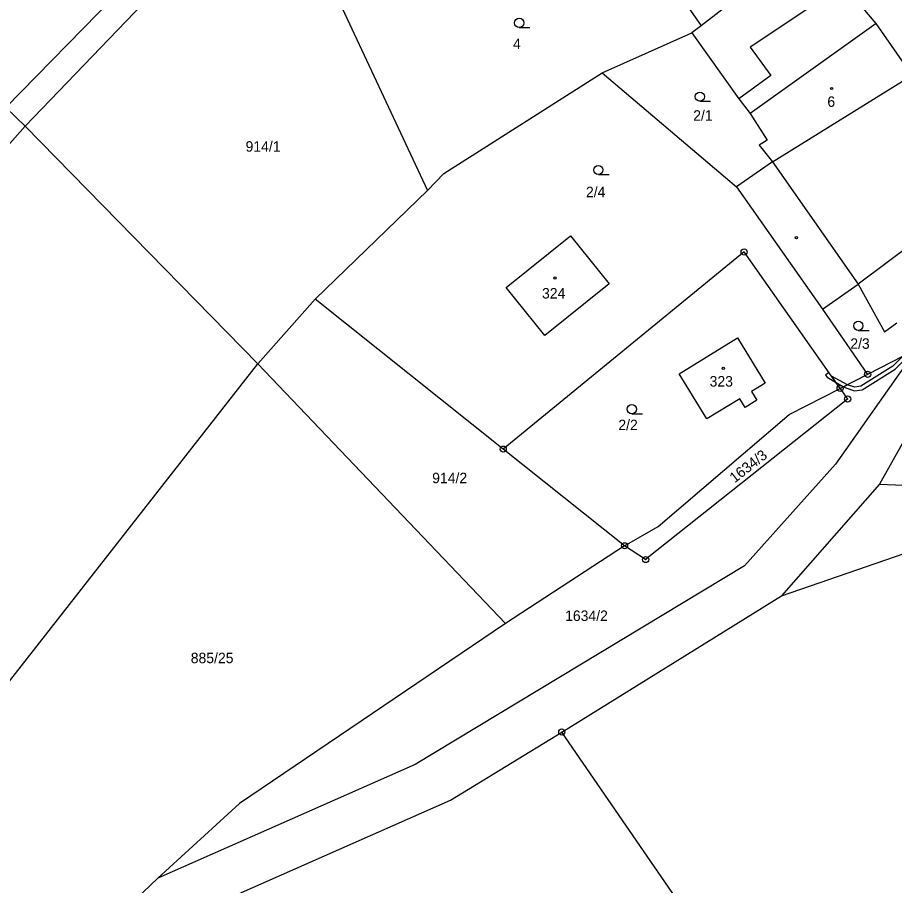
# Model space of a CAD drawing. Extents: x -680203 to -673936, y -1102717 to -1093650.
# Drawn here: x -676963.5 to -676820.8, y -1101346.4 to -1101205.2 of the extents above; entities that cross this region are included whole.
import ezdxf

# ---------------------------------------------------------------- set-up
doc = ezdxf.new("R2010")
doc.units = 0
for name, color, linetype in [('SOxx02xx_Koleje_param další_Popis10', 7, 'Continuous'), ('SOxxxxxx_Koleje_hlavní_body_Popis10', 7, 'Continuous'), ('SOxxxxxx_Koleje_LN_parametry_Popis10', 7, 'Continuous'), ('SOxxxxxx_Koleje_param další_Popis10', 7, 'Continuous'), ('SOxxxxxx_Osa_bod_P', 7, 'Continuous'), ('SOxxxxxx_Staničení_Popis10', 7, 'Continuous'), ('x_prac', 7, 'Continuous')]:
    doc.layers.add(name, color=color, linetype=linetype)

msp = doc.modelspace()

# ---------------------------------------------------------------- linework, layer by layer
at = {"layer": 'SOxx02xx_Koleje_param další_Popis10'}
for centre, radius in [((-676845.29, -1101243.3), 0.5), ((-676845.29, -1101243.3), 0.0303), ((-676825.2, -1101263.22), 0.5), ((-676825.2, -1101263.22), 0.0303), ((-676829.67, -1101265.51), 0.5), ((-676829.67, -1101265.51), 0.0303), ((-676828.46, -1101267.23), 0.5), ((-676828.46, -1101267.23), 0.0303), ((-676884.49, -1101275.38), 0.5), ((-676884.49, -1101275.38), 0.0303), ((-676864.75, -1101291.1), 0.5), ((-676864.75, -1101291.1), 0.0303), ((-676861.32, -1101293.34), 0.5), ((-676861.32, -1101293.34), 0.0303), ((-676874.96, -1101321.4), 0.5), ((-676874.96, -1101321.4), 0.0303)]:
    msp.add_circle(centre, radius, dxfattribs=at)
at = {"layer": 'SOxxxxxx_Koleje_hlavní_body_Popis10'}
for p, q in [((-676881.89, -1101206.79), (-676880.14, -1101206.79)), ((-676852.5, -1101218.79), (-676850.75, -1101218.79)), ((-676869.01, -1101230.72), (-676867.26, -1101230.72)), ((-676826.72, -1101256.06), (-676824.97, -1101256.06)), ((-676863.57, -1101269.63), (-676861.82, -1101269.63))]:
    msp.add_line(p, q, dxfattribs=at)
for centre in [(-676881.89, -1101206.04), (-676852.5, -1101218.04), (-676869.01, -1101229.97), (-676826.72, -1101255.31), (-676863.57, -1101268.88)]:
    msp.add_circle(centre, 0.75, dxfattribs=at)
at = {"layer": 'SOxxxxxx_Koleje_LN_parametry_Popis10'}
for points in [[(-676828.48, -1101264.9), (-676829.11, -1101265.22), (-676828.76, -1101265.43), (-676827.36, -1101265.92), (-676826.1, -1101265.71), (-676820.72, -1101262.36), (-676817.75, -1101259.4), (-676819.51, -1101260.3), (-676821.1, -1101261.88), (-676826.32, -1101265.13), (-676827.3, -1101265.3)], [(-676831.79, -1101263.65), (-676830.41, -1101264.46), (-676831.08, -1101263.51), (-676831.51, -1101262.9), (-676832.03, -1101263.34)], [(-676831.08, -1101263.51), (-676830.41, -1101264.46), (-676829.11, -1101265.22), (-676828.48, -1101264.9)]]:
    msp.add_lwpolyline(points, close=True, dxfattribs=at)
at = {"layer": 'SOxxxxxx_Koleje_param další_Popis10'}
for centre in [(-676831.06, -1101216.72), (-676836.8, -1101240.99), (-676876.06, -1101247.53), (-676848.68, -1101262.24)]:
    msp.add_circle(centre, 0.175, dxfattribs=at)
at = {"layer": 'SOxxxxxx_Staničení_Popis10'}
for p, q in [((-676828.9, -1101199.71), (-676844.32, -1101210)), ((-676844.32, -1101210), (-676840.93, -1101214.62)), ((-676840.93, -1101214.62), (-676846.14, -1101218.41)), ((-676840.7, -1101228.63), (-676817.93, -1101214.53)), ((-676840.7, -1101228.63), (-676826.74, -1101248.55)), ((-676808.21, -1101234.65), (-676826.74, -1101248.55))]:
    msp.add_line(p, q, dxfattribs=at)
at = {"layer": 'x_prac'}
for p, q in [((-676915.49, -1101193.33), (-676896.81, -1101233.31)), ((-676834.31, -1101192.59), (-676852.26, -1101206.51)), ((-676965.4, -1101219.82), (-676940.71, -1101194.54)), ((-676823.81, -1101206.16), (-676825.97, -1101203.58)), ((-676852.26, -1101206.51), (-676853.8, -1101207.64)), ((-676823.81, -1101206.16), (-676844.31, -1101220.79)), ((-676868.4, -1101214.14), (-676853.8, -1101207.64)), ((-676868.4, -1101214.14), (-676846.51, -1101232.7)), ((-676965.4, -1101219.82), (-676962.26, -1101222.86)), ((-676924.44, -1101261.52), (-676962.26, -1101222.86)), ((-676840.7, -1101228.63), (-676846.51, -1101232.7)), ((-676915.09, -1101251), (-676896.81, -1101233.31)), ((-676846.51, -1101232.7), (-676832.57, -1101252.6)), ((-676845.29, -1101243.3), (-676884.49, -1101275.38)), ((-676829.67, -1101265.51), (-676845.29, -1101243.3)), ((-676832.57, -1101252.6), (-676826.74, -1101248.55)), ((-676924.44, -1101261.52), (-676915.09, -1101251)), ((-676884.49, -1101275.38), (-676915.09, -1101251)), ((-676832.57, -1101252.6), (-676825.2, -1101263.22)), ((-676817.24, -1101259.14), (-676825.2, -1101263.22)), ((-677022.66, -1101386.96), (-676924.44, -1101261.52)), ((-676884.11, -1101303.77), (-676924.44, -1101261.52)), ((-676825.2, -1101263.22), (-676829.67, -1101265.51)), ((-676864.75, -1101291.1), (-676884.49, -1101275.38)), ((-676823.29, -1101281.06), (-676839.23, -1101299.27)), ((-676864.75, -1101291.1), (-676884.11, -1101303.77)), ((-676839.23, -1101299.27), (-676817.7, -1101291.8)), ((-676874.96, -1101321.4), (-676839.23, -1101299.27)), ((-676940.68, -1101345.16), (-677004.79, -1101405.74))]:
    msp.add_line(p, q, dxfattribs=at)
for points in [[(-676860.75, -1101176.32), (-676853.12, -1101188.51), (-676860.97, -1101194.01), (-676852.26, -1101206.51)], [(-676962.26, -1101222.86), (-676939.04, -1101198.67), (-676926.49, -1101194.25), (-676915.49, -1101193.33)], [(-676814.04, -1101218.84), (-676817.93, -1101214.53), (-676823.81, -1101206.16)], [(-676853.8, -1101207.64), (-676846.14, -1101218.41), (-676844.31, -1101220.79)], [(-676896.81, -1101233.31), (-676894.17, -1101230.52), (-676868.4, -1101214.14)], [(-676844.31, -1101220.79), (-676841.56, -1101225.1), (-676842.85, -1101225.96), (-676840.7, -1101228.63)], [(-677049.86, -1101336.98), (-677026.37, -1101304.03), (-677009.92, -1101282.87), (-676987.04, -1101250.83), (-676962.26, -1101222.86)], [(-676792.04, -1101237.1), (-676797.15, -1101245.66), (-676814.39, -1101265.26), (-676823.29, -1101281.06)], [(-676867.27, -1101248.49), (-676877.72, -1101256.9), (-676884, -1101249.11), (-676873.54, -1101240.7), (-676867.27, -1101248.49)], [(-676826.74, -1101248.55), (-676822.48, -1101256.3), (-676820.45, -1101254.83)], [(-676846.02, -1101267.19), (-676851.36, -1101270.47), (-676855.87, -1101263.12), (-676846.38, -1101257.29), (-676841.87, -1101264.64), (-676844.11, -1101266.01), (-676843.24, -1101267.43), (-676845.15, -1101268.6), (-676846.02, -1101267.19)], [(-676817.24, -1101259.14), (-676830.41, -1101277.83), (-676845.21, -1101294.36), (-676898.83, -1101326.66), (-676940.68, -1101345.16)], [(-676864.75, -1101291.1), (-676859.27, -1101287.97), (-676837.95, -1101269.75), (-676829.67, -1101265.51)], [(-676829.67, -1101265.51), (-676828.46, -1101267.23), (-676861.32, -1101293.34), (-676864.75, -1101291.1)], [(-676823.29, -1101281.06), (-676814.1, -1101281.44), (-676808.27, -1101279.67)], [(-676884.11, -1101303.77), (-676927.4, -1101333), (-676940.68, -1101345.16)], [(-676938.76, -1101352.63), (-676893.09, -1101332.47), (-676874.96, -1101321.4)], [(-676719.01, -1101547.6), (-676796.69, -1101435.15), (-676874.96, -1101321.4)]]:
    msp.add_lwpolyline(points, dxfattribs=at)

# ---------------------------------------------------------------- texts
at = {"layer": 'SOxxxxxx_Osa_bod_P'}
for s, p in [('4', (-676882.9, -1101210.31)), ('6', (-676831.75, -1101219.7)), ('2/1', (-676853.58, -1101221.95)), ('914/1', (-676926.41, -1101226.99)), ('2/4', (-676871.03, -1101234.4)), ('324', (-676878.18, -1101250.88)), ('2/3', (-676828.02, -1101259.06)), ('323', (-676850.91, -1101265.2)), ('2/2', (-676865.76, -1101272.29)), ('914/2', (-676896.05, -1101280.92)), ('1634/2', (-676874.42, -1101303.33)), ('885/25', (-676935.33, -1101310.2))]:
    msp.add_text(s, height=1.7, dxfattribs=at).set_placement(p)
msp.add_text('1634/3', height=1.7, rotation=38, dxfattribs=at).set_placement((-676846.84, -1101280.96))

doc.saveas('drawing.dxf')
